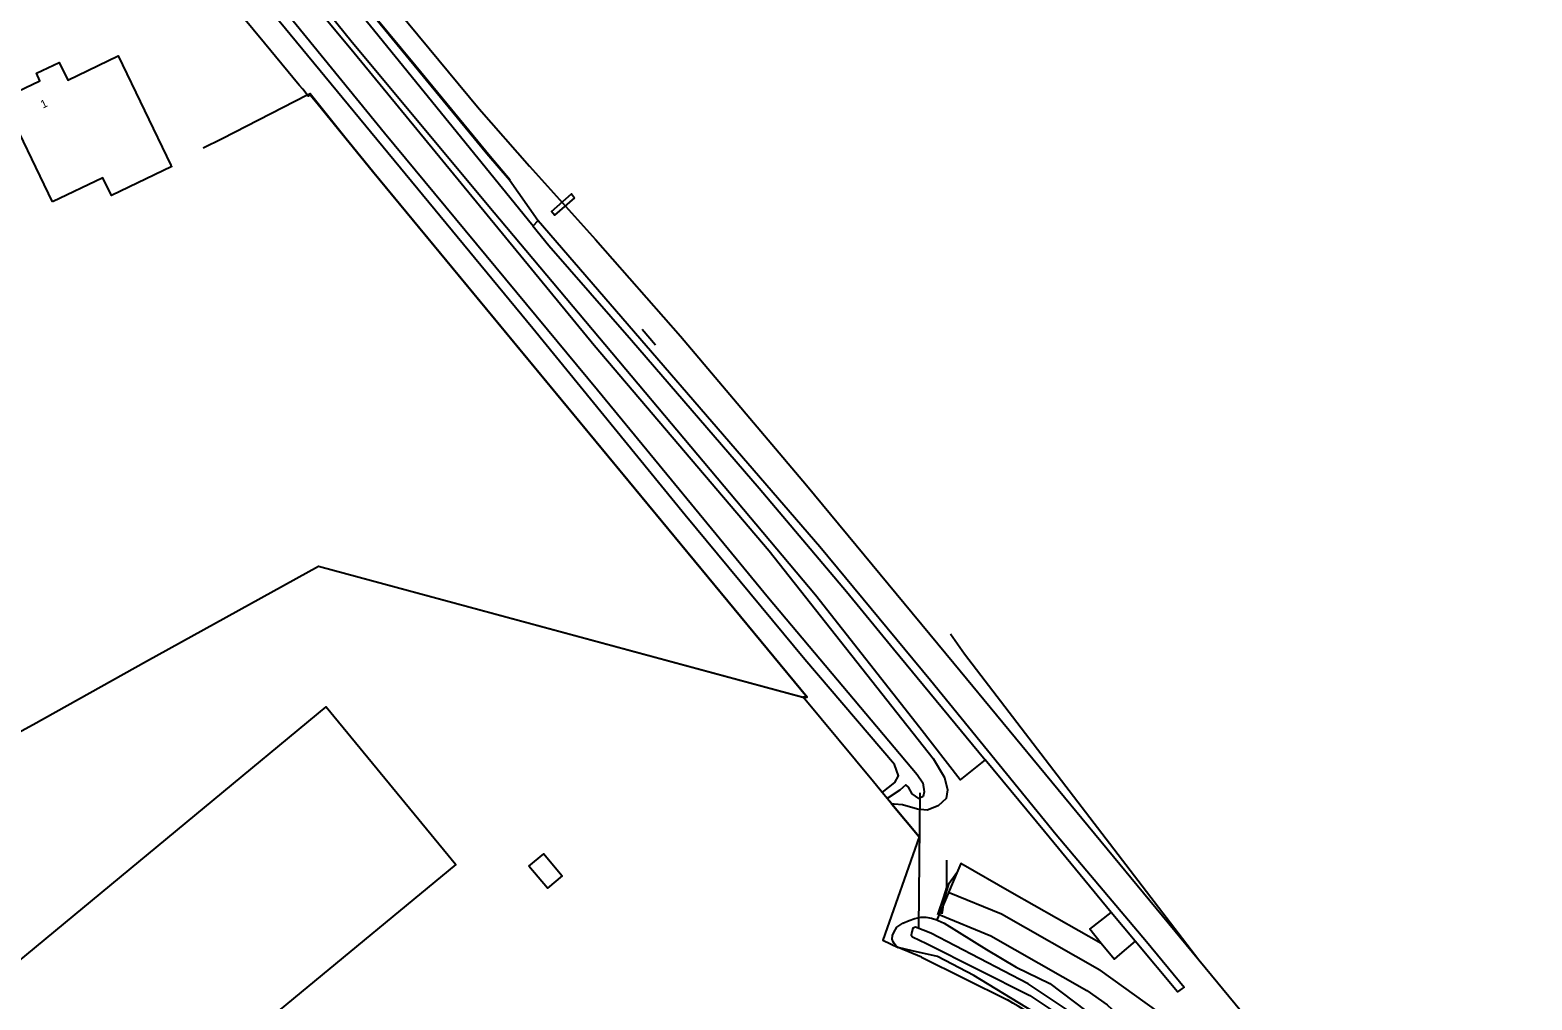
# Model space of a CAD drawing. Extents: x 156141 to 158132, y 385651 to 388399.
# Drawn here: x 157377.8 to 157565.5, y 387378.5 to 387499.7 of the extents above; entities that cross this region are included whole.
import ezdxf

# ---------------------------------------------------------------- set-up
doc = ezdxf.new("R2010")
doc.units = 0
for name, color, linetype in [('IMGEO_Duiker', 7, 'Continuous'), ('IMGEO_Erf', 7, 'Continuous'), ('IMGEO_Geluidsscherm', 7, 'Continuous'), ('IMGEO_Grasland_overig', 7, 'Continuous'), ('IMGEO_Hek', 7, 'Continuous'), ('IMGEO_Overweg_gesloten', 7, 'Continuous'), ('IMGEO_Pand', 7, 'Continuous'), ('IMGEO_Pand_nummerreeks', 7, 'Continuous'), ('IMGEO_Spoor', 7, 'Continuous'), ('IMGEO_Spoorbaan_halfverhard', 7, 'Continuous'), ('IMGEO_Terreindeel_gesloten', 7, 'Continuous'), ('IMGEO_Waterloop', 7, 'Continuous')]:
    doc.layers.add(name, color=color, linetype=linetype)

msp = doc.modelspace()

# ---------------------------------------------------------------- linework, layer by layer
at = {"layer": 'IMGEO_Duiker'}
msp.add_lwpolyline([(157488.99, 387404.38), (157488.81, 387387.51)], dxfattribs=at)
at = {"layer": 'IMGEO_Erf'}
for points in [[(157474.41, 387416.35), (157474.93, 387416.33), (157420.79, 387481.88), (157420.62, 387482.08), (157413.85, 387490.36), (157412.8, 387491.63), (157412.59, 387491.47), (157411.89, 387492.31), (157411.46, 387492.83), (157407.1, 387498.1), (157387.68, 387521.56), (157386.95, 387522.44)], [(157327.8, 387385.81), (157343.26, 387393.73), (157354.45, 387400.01), (157378.2, 387412.93), (157392.39, 387420.84), (157413.88, 387432.72), (157474.39, 387416.35), (157474.41, 387416.35)], [(157484.31, 387404.43), (157483.19, 387405.78), (157474.41, 387416.35)], [(157485.51, 387402.98), (157485.44, 387403.07), (157484.93, 387403.68)], [(157565.48, 387306.65), (157564.93, 387307.41), (157564.12, 387308.63), (157563.48, 387309.43), (157561.9, 387311.68), (157559.23, 387315.39), (157554.92, 387320.56), (157547.99, 387328.39), (157542.47, 387335.19), (157536.3, 387343.26), (157530.51, 387350.1), (157524.14, 387357.35), (157518.58, 387364.16), (157514.71, 387368), (157511.92, 387370.41), (157508.63, 387373.33), (157503.2, 387377.01), (157495.74, 387381.57), (157491.22, 387383.92), (157488.04, 387384.66), (157486.3, 387385.07)]]:
    msp.add_lwpolyline(points, dxfattribs=at)
at = {"layer": 'IMGEO_Geluidsscherm'}
for points in [[(157386.88, 387542.73), (157398.84, 387528.13), (157410.35, 387514.18), (157426.02, 387495.25), (157435.29, 387483.94)], [(157435.29, 387483.94), (157437.8, 387480.98)]]:
    msp.add_lwpolyline(points, dxfattribs=at)
at = {"layer": 'IMGEO_Grasland_overig'}
for points in [[(157497.17, 387408.5), (157494.03, 387406.02), (157489.01, 387412.52), (157475.95, 387429.1), (157434.93, 387477.91), (157417.89, 387498.38), (157398.06, 387522.95), (157384.32, 387540.4)], [(157386.87, 387541.7), (157392.74, 387534.28), (157405.07, 387519.02), (157416.73, 387504.76), (157440.46, 387475.49), (157440.67, 387475.25)], [(157392.52, 387527.61), (157393.05, 387527.27), (157418.31, 387496.89), (157448.29, 387460.32), (157470.18, 387434.64), (157490.66, 387408.7), (157492.08, 387406.32), (157492.47, 387404.76), (157492.29, 387403.67), (157491.27, 387402.76), (157489.92, 387402.23), (157488.69, 387402.33), (157486.82, 387402.87), (157485.78, 387402.97), (157485.51, 387402.98)], [(157440.67, 387475.25), (157441.31, 387475.92)], [(157512.91, 387389.45), (157504.56, 387399.54), (157497.17, 387408.5)], [(157485.51, 387402.98), (157488.93, 387398.87), (157484.38, 387385.97), (157486.3, 387385.07)], [(157486.3, 387385.07), (157485.99, 387385.32), (157485.8, 387385.56), (157485.66, 387385.78), (157485.54, 387386.09), (157485.58, 387386.55), (157485.76, 387386.94), (157486.14, 387387.6), (157486.87, 387388.09), (157487.68, 387388.43), (157488.36, 387388.7), (157489.12, 387388.86), (157489.76, 387388.84), (157490.45, 387388.72), (157491.11, 387388.5)], [(157491.41, 387389.17), (157491.11, 387388.5)], [(157491.11, 387388.5), (157491.3, 387388.44), (157492.03, 387388.09), (157497.32, 387384.8), (157501.03, 387382.6), (157505.24, 387380.54), (157511.22, 387376.02), (157512.56, 387374.86), (157513.4, 387374.18), (157514.99, 387373.47), (157516.1, 387372.91), (157518.3, 387370.91), (157524.75, 387364.06), (157529.9, 387358.66), (157534.18, 387353.89), (157548.22, 387337.43)], [(157511.67, 387385.57), (157510.22, 387387.33), (157512.91, 387389.45)]]:
    msp.add_lwpolyline(points, dxfattribs=at)
at = {"layer": 'IMGEO_Hek'}
for points in [[(157399.46, 387484.98), (157401.81, 387486.18), (157412.46, 387491.62), (157412.8, 387491.79), (157418.98, 387484.07), (157467.55, 387425.31), (157474.93, 387416.33), (157474.39, 387416.35)], [(157412.59, 387491.47), (157412.8, 387491.63), (157413.85, 387490.36)], [(157413.85, 387490.36), (157420.62, 387482.08), (157474.93, 387416.33)], [(157454.32, 387462.34), (157455.98, 387460.37)], [(157327.8, 387385.81), (157343.26, 387393.73), (157354.45, 387400.01), (157378.2, 387412.93), (157392.39, 387420.84), (157413.88, 387432.72), (157474.41, 387416.35)], [(157483.19, 387405.78), (157474.41, 387416.35)], [(157474.41, 387416.35), (157474.93, 387416.33)], [(157488.93, 387398.87), (157485.51, 387402.98), (157483.19, 387405.78)], [(157488.93, 387398.87), (157484.38, 387385.97), (157486.3, 387385.07)], [(157491.25, 387389.14), (157491.98, 387391.34), (157492.38, 387392.57), (157492.36, 387395.97)], [(157491.8, 387389.26), (157492.08, 387391.17), (157492.65, 387393.08), (157493.6, 387394.44)], [(157492.91, 387392.71), (157492.32, 387391.32)], [(157492.32, 387391.32), (157491.57, 387389.55), (157491.11, 387388.5)], [(157489.2, 387383.86), (157486.3, 387385.07)], [(157489.2, 387383.86), (157499.94, 387378.5)]]:
    msp.add_lwpolyline(points, dxfattribs=at)
msp.add_arc((157461.66, 387311.53), 77.14, 41.8659, 60.2457, dxfattribs=at)
at = {"layer": 'IMGEO_Overweg_gesloten'}
msp.add_lwpolyline([(157445.85, 387478.77), (157443.36, 387476.58), (157442.96, 387477.06), (157445.46, 387479.24), (157445.85, 387478.77)], dxfattribs=at)
at = {"layer": 'IMGEO_Pand'}
for points in [[(157380.61, 387478.24), (157374.43, 387491.15), (157379.05, 387493.39), (157378.62, 387494.32), (157381.45, 387495.68), (157382.54, 387493.44), (157388.85, 387496.48), (157395.43, 387482.85), (157395.52, 387482.65), (157388, 387479.03), (157386.93, 387481.26), (157380.61, 387478.24)], [(157370.14, 387345.19), (157353.98, 387364.8), (157414.82, 387415.14), (157431.01, 387395.44), (157370.14, 387345.19)], [(157440.14, 387395.22), (157442.01, 387396.77), (157444.27, 387394.07), (157444.32, 387394.01), (157442.47, 387392.46), (157440.14, 387395.22)]]:
    msp.add_lwpolyline(points, dxfattribs=at)
at = {"layer": 'IMGEO_Spoor'}
for points in [[(157383.71, 387550.56), (157389.8, 387543.2), (157433.94, 387489.87), (157440.21, 387482.72), (157448.49, 387473.54), (157459.09, 387461.48), (157474.83, 387442.85), (157493.25, 387420.6)], [(157492.84, 387424.24), (157494.59, 387421.77)], [(157493.25, 387420.6), (157523.85, 387383.53)], [(157494.59, 387421.77), (157523.85, 387383.53)], [(157511.5, 387382.22), (157499.18, 387389.21), (157492.67, 387391.88)], [(157523.85, 387383.53), (157535.29, 387369.66)], [(157511.5, 387382.22), (157518.75, 387377.03), (157523.77, 387372.7), (157529.41, 387367), (157532.8, 387363.27), (157543.56, 387350.49), (157562.23, 387327.66)]]:
    msp.add_lwpolyline(points, dxfattribs=at)
at = {"layer": 'IMGEO_Spoorbaan_halfverhard'}
for points in [[(157387.33, 387541.94), (157410.35, 387514.18), (157434.9, 387484.29), (157437.73, 387481.02), (157441.26, 387475.97), (157441.31, 387475.92)], [(157441.31, 387475.92), (157476.52, 387435.18), (157490.31, 387418.48), (157506.04, 387399.2), (157517.33, 387385.83), (157522.01, 387380.1), (157521.79, 387379.93), (157521.2, 387379.5), (157515.91, 387385.84)], [(157511.67, 387385.57), (157500.49, 387391.91), (157494.11, 387395.56), (157492.91, 387392.71), (157492.32, 387391.32), (157491.57, 387389.55), (157491.41, 387389.17)], [(157491.41, 387389.17), (157497.86, 387386.51), (157509.88, 387379.69), (157512.39, 387377.89), (157518.5, 387372.28), (157526.73, 387363.39), (157534.5, 387353.88), (157548.22, 387337.43)], [(157515.91, 387385.84), (157513.93, 387384.17), (157513.29, 387383.62), (157511.67, 387385.57)]]:
    msp.add_lwpolyline(points, dxfattribs=at)
at = {"layer": 'IMGEO_Terreindeel_gesloten'}
for points in [[(157440.67, 387475.25), (157440.65, 387475.23), (157442.65, 387472.8), (157452.95, 387460.97), (157468.92, 387442.47), (157479.83, 387429.56), (157485.7, 387422.37), (157497.17, 387408.5)], [(157515.91, 387385.84), (157512.91, 387389.45)]]:
    msp.add_lwpolyline(points, dxfattribs=at)
at = {"layer": 'IMGEO_Waterloop'}
for points in [[(157390.38, 387525.1), (157391.91, 387523.71), (157406.66, 387505.86), (157422.1, 387486.89), (157448.73, 387454.77), (157470.08, 387428.74), (157488.67, 387406.69), (157489.38, 387405.65), (157489.52, 387404.5), (157489.43, 387403.92), (157488.88, 387403.69), (157488.05, 387404.25), (157487.57, 387405.1), (157487.26, 387405.4), (157486.49, 387404.74), (157484.93, 387403.68)], [(157484.31, 387404.43), (157485.88, 387405.69), (157486.32, 387406.53), (157485.84, 387407.91), (157474.64, 387421.04), (157459.67, 387439.08), (157440.64, 387462.43), (157395.94, 387516.62), (157390.83, 387522.3), (157389.3, 387524.1)], [(157484.93, 387403.68), (157484.31, 387404.43)], [(157508.14, 387376.79), (157502.55, 387380.52), (157490.39, 387386.86), (157488.44, 387387.62), (157488.14, 387387.46), (157487.99, 387387.01), (157487.91, 387386.58), (157488.06, 387386.38), (157489.82, 387385.57), (157502.74, 387379.04), (157506.38, 387376.66)]]:
    msp.add_lwpolyline(points, dxfattribs=at)

# ---------------------------------------------------------------- texts
at = {"layer": 'IMGEO_Pand_nummerreeks'}
msp.add_text('1', height=1, rotation=25.5195, dxfattribs=at).set_placement((157379.43, 387489.9))

doc.saveas('drawing.dxf')
